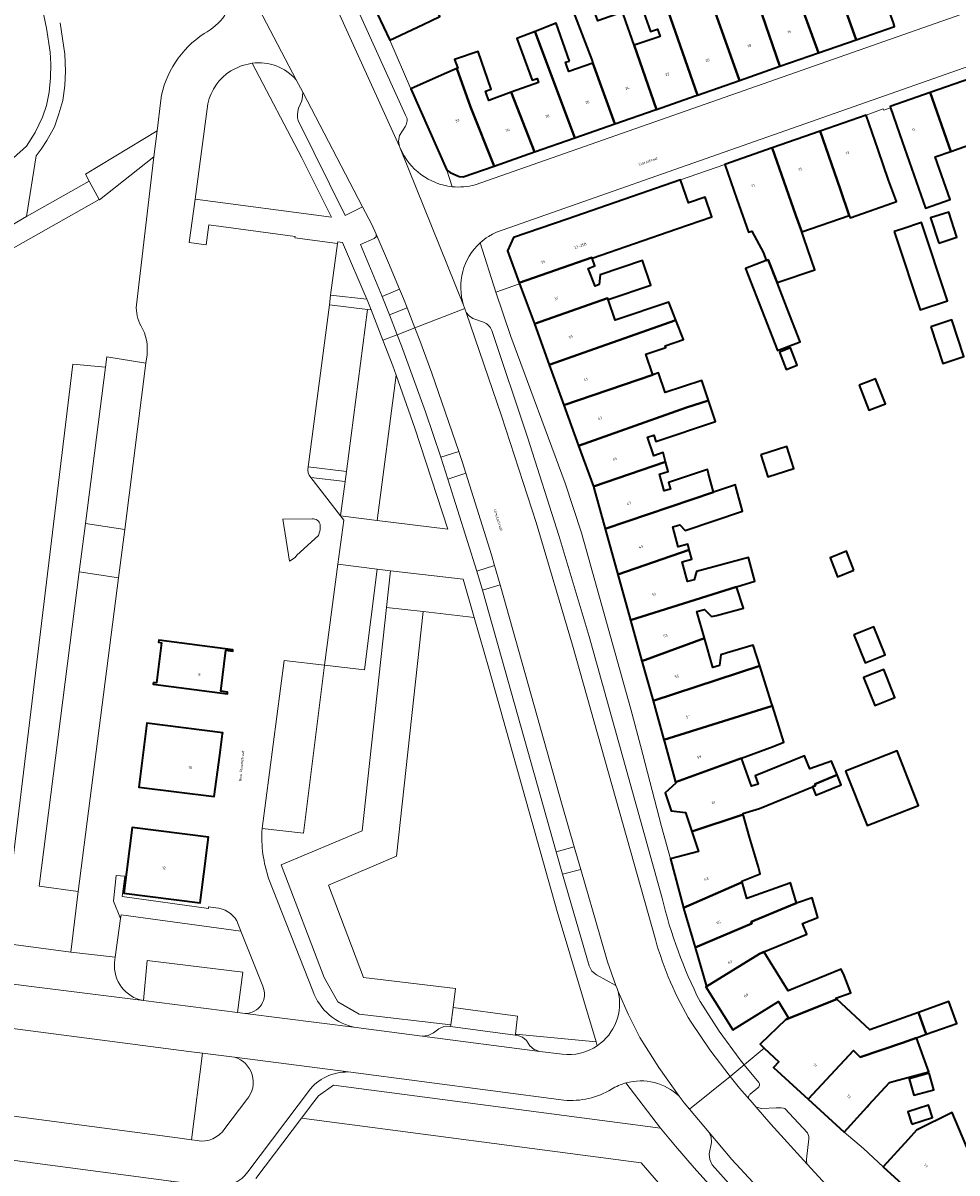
# Model space of a CAD drawing. Header units: metres. Extents: x 197700 to 204338, y 317132 to 325229.
# Tile 613 of 656: x 202723 to 202850, y 318373 to 318529. Entities that reach past the tile are written whole.
import ezdxf
from ezdxf.enums import TextEntityAlignment as Align

# ---------------------------------------------------------------- set-up
doc = ezdxf.new("R2010")
doc.units = ezdxf.units.M
for name, color, linetype, lineweight in [('B-WE-GR-BEPLANTING_CULTUUR_BODEMBEDEKKER-GV', 90, 'Continuous', 18), ('B-WE-GR-BEPLANTING_CULTUUR_HEESTERS-GV', 90, 'Continuous', 18), ('B-WE-IE-TERREINAFSCHEIDING_KUNSTMATIG_HEKWERK-G', 20, 'IE-TERREINAFSCHEIDING-KUNSTMATIG', 18), ('B-WE-OG-BEBOUWING-GV', 7, 'Continuous', 35), ('B-WE-OG-BEBOUWING-T18', 10, 'Continuous', 18), ('B-WE-OG-TERREIN_CULTUURSCHEIDING-GV', 7, 'Continuous', 18), ('B-WE-OG-TERREIN_ERF-GV', 7, 'Continuous', 18), ('B-WE-OG-TOPOGRAFIE-T18', 10, 'Continuous', 18), ('B-WE-VH-VERHARDING_ASFALT-GV', 252, 'Continuous', 18), ('B-WE-VH-VERHARDING_BETONSTRAATSTEEN-GV', 252, 'Continuous', 18), ('B-WE-VH-VERHARDING_OPEN-GV', 252, 'Continuous', 18), ('B-WE-VH-VERHARDING_TEGEL-GV', 252, 'Continuous', 18)]:
    doc.layers.add(name, color=color, linetype=linetype, lineweight=lineweight)
doc.styles.add('NLCS-ISO-M200-T18', font='NLCS-ISO.ttf', dxfattribs={"height": 0.36})
doc.linetypes.add('IE-TERREINAFSCHEIDING-KUNSTMATIG', pattern='A,4,[82,NLCS.SHX,S=0.75,R=90,X=0,Y=0],4,-2', length=10)

msp = doc.modelspace()

# ---------------------------------------------------------------- linework, layer by layer
at = {"layer": 'B-WE-GR-BEPLANTING_CULTUUR_BODEMBEDEKKER-GV'}
for points in [[(202722.125, 318510.626), (202723.872, 318512.23), (202725.056, 318514.077), (202726.079, 318516.159), (202726.617, 318517.756), (202726.967, 318519.551), (202727.144, 318521.475), (202727.183, 318523.326), (202727.097, 318524.97), (202726.587, 318528.201), (202724.825, 318536.622)], [(202728.451, 318528.949), (202729.101, 318524.695), (202729.183, 318522.369), (202729.076, 318520.47), (202728.792, 318518.397), (202728.285, 318516.624), (202727.662, 318514.841), (202726.631, 318513.018), (202725.862, 318511.805), (202725.193, 318510.904), (202723.907, 318502.684), (202732.401, 318507.481), (202731.879, 318508.439), (202741.584, 318514.317), (202742.077, 318518.462)], [(202746.737, 318505.028), (202765.231, 318502.607), (202761.195, 318510.647), (202754.461, 318523.488), (202752.97, 318523.128), (202751.598, 318522.446)], [(202748.475, 318517.986), (202746.737, 318505.028)], [(202772.67, 318449.725), (202773.21, 318454.696), (202771.438, 318454.901), (202769.724, 318441.272), (202764.28, 318441.898), (202761.434, 318419.137), (202755.826, 318419.75)], [(202768.595, 318392.782), (202777.53, 318391.627), (202778.33, 318391.701), (202779.039, 318392.08), (202779.792, 318392.626), (202780.467, 318392.928), (202781.206, 318392.96), (202781.352, 318392.942), (202781.383, 318393.147), (202768.959, 318394.621), (202766.075, 318396.275), (202764.22, 318399.588), (202758.418, 318414.838), (202769.385, 318419.47), (202772.67, 318449.725)], [(202756.754, 318412.895), (202762.686, 318397.746)], [(202755.909, 318398.386), (202752.958, 318405.846), (202736.732, 318408.073), (202736.622, 318407.568), (202735.917, 318402.316), (202735.822, 318401.607)], [(202739.749, 318396.456), (202740.25, 318401.898), (202753.192, 318400.293), (202752.499, 318394.851), (202753.51, 318394.691)]]:
    msp.add_lwpolyline(points, dxfattribs=at)
for points in [[(202747.979, 318527.475, 0.111967), (202750.769, 318529.964)], [(202742.077, 318518.462, -0.2136808), (202747.979, 318527.475)], [(202751.598, 318522.446, 0.2035479), (202748.475, 318517.986)], [(202755.826, 318419.75, 0.1009738), (202756.754, 318412.895)], [(202735.822, 318401.607, 0.3905839), (202739.749, 318396.456)], [(202753.51, 318394.691, 0.5497064), (202755.909, 318398.386)], [(202762.686, 318397.746, 0.2664336), (202768.595, 318392.782)]]:
    msp.add_lwpolyline(points, format="xyb", dxfattribs=at)
for points in [[(202765.112, 318492.056), (202770.038, 318491.488), (202766.705, 318499.191), (202766.11, 318499.277), (202766.052, 318499.021)], [(202766.436, 318462.137), (202767.071, 318466.779), (202762.435, 318467.346)], [(202784.583, 318448.348), (202783.082, 318453.555), (202773.21, 318454.696), (202772.67, 318449.725), (202777.638, 318449.151)]]:
    msp.add_lwpolyline(points, close=True, dxfattribs=at)
at = {"layer": 'B-WE-GR-BEPLANTING_CULTUUR_HEESTERS-GV'}
for points in [[(202766.439, 318462.134), (202771.438, 318461.516), (202773.978, 318481.197), (202773.522, 318482.477), (202772.19, 318485.927), (202770.596, 318490.053), (202770.101, 318490.098), (202767.27, 318468.135), (202767.071, 318466.779), (202766.436, 318462.137)], [(202781.736, 318395.512), (202782.04, 318398.104), (202769.571, 318399.584), (202764.806, 318412.108), (202774.039, 318416.007), (202777.638, 318449.151), (202772.67, 318449.725), (202769.385, 318419.47), (202758.418, 318414.838), (202764.22, 318399.588), (202766.075, 318396.275), (202768.959, 318394.621), (202781.383, 318393.147)], [(202761.146, 318380.506), (202807.204, 318374.439), (202813.057, 318367.699), (202816.767, 318369.297), (202819.961, 318365.384), (202821.216, 318366.214), (202814.382, 318373.798), (202811.837, 318376.729), (202809.844, 318379.138), (202765.499, 318384.973), (202763.486, 318383.537), (202762.825, 318382.728)]]:
    msp.add_lwpolyline(points, close=True, dxfattribs=at)
at = {"layer": 'B-WE-IE-TERREINAFSCHEIDING_KUNSTMATIG_HEKWERK-G'}
msp.add_lwpolyline([(202730.16, 318482.675), (202721.223, 318408.668), (202698.699, 318411.398)], dxfattribs=at)
at = {"layer": 'B-WE-OG-BEBOUWING-GV'}
for points in [[(202828.942, 318541.003), (202827.984, 318543.599), (202825.066, 318542.522), (202826.005, 318539.981), (202825.784, 318539.904), (202825.814, 318539.826), (202826.019, 318539.259), (202831.258, 318524.881), (202836.328, 318526.65), (202833.308, 318535.171), (202833.273, 318535.159), (202831.428, 318534.526), (202831.065, 318535.592), (202829.193, 318541.09)], [(202841.383, 318528.925), (202836.406, 318542.833), (202831.041, 318541.375), (202832.912, 318536.255), (202833.308, 318535.171), (202836.328, 318526.65), (202841.521, 318528.463)], [(202831.258, 318524.881), (202826.019, 318539.259), (202825.814, 318539.826), (202825.784, 318539.904), (202821, 318538.295), (202821.263, 318537.514), (202822.619, 318533.484), (202823.215, 318531.711), (202823.025, 318531.646), (202823.093, 318531.461), (202826.004, 318523.048)], [(202809.489, 318534.472), (202808.201, 318538.189), (202805.19, 318537.138), (202806.55, 318533.237), (202807.355, 318530.917), (202808.453, 318527.752), (202809.432, 318528.091), (202809.775, 318527.102), (202806.264, 318525.898), (202809.294, 318517.216), (202814.523, 318519.041), (202814.836, 318519.15)], [(202815.579, 318536.568), (202815.09, 318536.403), (202820.518, 318521.133), (202826.004, 318523.048), (202823.093, 318531.461), (202823.025, 318531.646), (202820.756, 318530.868), (202820.178, 318532.663), (202818.591, 318537.587)], [(202812.195, 318535.424), (202812.048, 318535.374), (202809.489, 318534.472), (202814.836, 318519.15), (202820.518, 318521.133), (202815.09, 318536.403)], [(202777.638, 318528.727), (202779.921, 318529.801), (202778.234, 318533.433), (202775.933, 318532.35), (202771.409, 318530.221), (202773.114, 318526.598)], [(202803.647, 318515.245), (202809.104, 318517.15), (202809.294, 318517.216), (202806.264, 318525.898), (202804.817, 318530.045), (202804.692, 318530.407), (202801.343, 318529.218), (202800.574, 318531.296), (202798.042, 318530.383), (202800.504, 318523.922), (202800.663, 318523.487)], [(202797.466, 318523.766), (202795.68, 318528.911), (202792.819, 318527.776), (202792.848, 318527.683), (202798.199, 318513.344), (202803.647, 318515.245), (202800.663, 318523.487), (202797.414, 318522.324), (202797.193, 318522.941), (202796.967, 318523.593)], [(202792.742, 318511.439), (202798.199, 318513.344), (202792.848, 318527.683), (202792.819, 318527.776), (202790.354, 318526.798), (202792.443, 318521.159), (202793.102, 318521.395), (202793.297, 318520.851), (202789.591, 318519.524)], [(202787.266, 318509.528), (202792.742, 318511.439), (202789.591, 318519.524), (202786.533, 318518.436), (202786.289, 318519.121), (202786.093, 318519.697), (202786.857, 318519.958), (202785.108, 318525.078), (202781.88, 318523.969), (202782.334, 318522.816), (202782.211, 318522.762), (202784.063, 318517.556)], [(202780.561, 318522.033), (202775.986, 318520.011), (202780.872, 318508.957), (202781.332, 318508.639), (202782.556, 318508.14), (202783.09, 318508.071), (202787.266, 318509.528), (202784.063, 318517.556), (202782.211, 318522.762)], [(202851.84, 318521.396), (202846.355, 318519.483), (202849.16, 318511.516), (202852.08, 318512.541), (202855.291, 318502.238), (202858.159, 318503.245), (202856.617, 318507.613)], [(202841.01, 318517.411), (202842.591, 318512.875), (202845.747, 318503.824), (202849.09, 318504.998), (202847.06, 318510.778), (202849.16, 318511.516), (202846.355, 318519.483), (202840.945, 318517.596)], [(202839.337, 318511.711), (202837.705, 318516.437), (202831.466, 318514.283), (202834.158, 318506.437), (202835.41, 318502.838), (202835.523, 318502.538), (202841.302, 318504.555), (202841.814, 318504.734), (202840.745, 318507.633)], [(202831.466, 318514.283), (202824.976, 318512.017), (202828.176, 318502.816), (202828.974, 318500.607), (202835.41, 318502.838), (202834.158, 318506.437)], [(202824.15, 318496.719), (202824.426, 318496.827), (202825.625, 318493.759), (202830.722, 318495.449), (202829.312, 318499.673), (202828.974, 318500.607), (202828.176, 318502.816), (202824.976, 318512.017), (202818.527, 318509.766), (202820.175, 318505.045), (202821.736, 318500.574), (202822.191, 318500.732), (202823.787, 318497.758)], [(202812.053, 318501.019), (202816.78, 318502.652), (202815.859, 318505.318), (202813.629, 318504.548), (202812.551, 318507.667), (202797.165, 318502.348), (202789.917, 318499.856), (202789.066, 318498.029), (202790.667, 318493.719), (202800.529, 318497.158), (202800.565, 318497.05)], [(202847.526, 318499.09), (202849.99, 318499.888), (202848.883, 318503.304), (202846.419, 318502.505)], [(202841.504, 318500.647), (202841.727, 318499.971), (202845.01, 318490.028), (202848.701, 318491.247), (202845.195, 318501.866), (202842.546, 318500.991)], [(202802.659, 318491.646), (202802.717, 318491.472), (202808.501, 318493.408), (202807.391, 318496.725), (202801.644, 318494.801), (202801.519, 318493.473), (202800.945, 318493.248), (202800.01, 318495.64), (202800.918, 318495.995), (202800.565, 318497.05), (202800.529, 318497.158), (202790.667, 318493.719), (202790.722, 318493.571), (202792.735, 318488.154)], [(202825.625, 318493.759), (202824.426, 318496.827), (202824.15, 318496.719), (202821.363, 318495.63), (202823.938, 318489.043), (202825.699, 318484.537), (202828.762, 318485.735), (202827.003, 318490.234)], [(202794.749, 318482.593), (202811.913, 318488.637), (202810.951, 318491.096), (202803.66, 318488.655), (202802.717, 318491.472), (202802.659, 318491.646), (202792.735, 318488.154)], [(202811.913, 318488.637), (202794.749, 318482.593), (202796.723, 318477.14), (202808.79, 318481.24), (202807.857, 318484.027), (202810.54, 318484.925), (202810.469, 318485.186), (202812.939, 318486.013)], [(202846.467, 318487.739), (202848.101, 318482.792), (202850.957, 318483.735), (202849.323, 318488.682)], [(202825.955, 318484.314), (202826.872, 318481.968), (202828.346, 318482.544), (202827.429, 318484.89)], [(202798.714, 318471.641), (202813.338, 318476.812), (202816.331, 318477.764), (202815.418, 318480.492), (202810.453, 318478.832), (202809.559, 318481.502), (202808.79, 318481.24), (202796.723, 318477.14)], [(202836.729, 318479.82), (202838.073, 318476.442), (202840.301, 318477.328), (202838.957, 318480.706), (202838.303, 318480.446)], [(202810.517, 318469.451), (202810.17, 318470.736), (202808.927, 318470.25), (202808.075, 318472.796), (202808.903, 318473.073), (202809.191, 318472.212), (202817.283, 318474.921), (202816.331, 318477.764), (202813.338, 318476.812), (202798.714, 318471.641), (202800.723, 318466.092)], [(202823.406, 318470.392), (202824.373, 318467.419), (202827.911, 318468.569), (202826.944, 318471.542)], [(202800.723, 318466.092), (202800.775, 318465.95), (202802.329, 318460.361), (202817.011, 318465.332), (202816.333, 318467.845), (202816.279, 318468.046), (202816.177, 318468.423), (202810.885, 318466.652), (202811.185, 318465.757), (202810.299, 318465.518), (202809.692, 318467.766), (202810.866, 318468.159), (202810.517, 318469.451)], [(202820.052, 318466.078), (202819.975, 318466.336), (202817.011, 318465.332), (202802.329, 318460.361), (202804.043, 318454.196), (202813.718, 318457.519), (202813.512, 318458.282), (202812.228, 318457.935), (202811.494, 318460.655), (202812.434, 318460.909), (202813.183, 318460.17), (202820.945, 318462.768)], [(202804.043, 318454.196), (202805.764, 318448.003), (202820.114, 318452.498), (202822.605, 318453.278), (202822.471, 318453.773), (202821.738, 318456.491), (202814.68, 318454.586), (202814.372, 318453.456), (202813.5, 318453.221), (202812.771, 318455.922), (202814.055, 318456.269), (202813.718, 318457.519)], [(202836.037, 318454.773), (202835.012, 318457.331), (202832.799, 318456.443), (202833.824, 318453.886)], [(202807.308, 318442.444), (202815.771, 318445.565), (202814.726, 318449.156), (202815.776, 318449.439), (202816.754, 318448.474), (202817.393, 318448.647), (202821.068, 318449.638), (202820.114, 318452.498), (202805.764, 318448.003)], [(202836.046, 318445.991), (202837.581, 318442.21), (202840.253, 318443.295), (202838.719, 318447.076)], [(202815.771, 318445.565), (202807.308, 318442.444), (202808.807, 318437.048), (202823.272, 318441.819), (202822.397, 318444.592), (202818.872, 318443.566), (202818.022, 318443.319), (202817.818, 318441.84), (202816.931, 318441.582)], [(202741.092, 318439.544), (202741.063, 318439.314), (202751.118, 318438.025), (202751.143, 318438.24), (202750.238, 318438.365), (202750.904, 318443.913), (202751.84, 318443.802), (202751.872, 318443.991), (202741.836, 318445.271), (202741.801, 318445.004), (202742.179, 318444.944), (202741.502, 318439.511)], [(202808.807, 318437.048), (202810.277, 318431.759), (202824.982, 318436.4), (202824.835, 318436.868), (202823.272, 318441.819)], [(202840.456, 318440.387), (202840.089, 318441.306), (202837.344, 318440.211), (202838.853, 318436.43), (202841.598, 318437.525)], [(202810.344, 318431.517), (202811.863, 318426.048), (202820.79, 318429.307), (202825.114, 318430.885), (202826.539, 318431.467), (202824.982, 318436.4), (202810.277, 318431.759)], [(202750.467, 318432.583), (202750.489, 318432.75), (202740.188, 318434.054), (202739.104, 318425.345), (202749.346, 318424.112), (202750.085, 318429.694)], [(202834.92, 318427.537), (202837.829, 318420.156), (202844.789, 318422.898), (202841.88, 318430.28)], [(202821.014, 318421.656), (202820.971, 318421.805), (202823.25, 318422.468), (202830.426, 318425.399), (202830.843, 318425.581), (202830.758, 318425.786), (202833.747, 318427.019), (202832.978, 318428.901), (202830.076, 318427.861), (202829.36, 318429.613), (202822.673, 318426.882), (202823.072, 318425.77), (202822.154, 318425.503), (202820.79, 318429.307), (202811.863, 318426.048), (202811.902, 318425.93), (202810.476, 318424.585), (202811.269, 318422.178), (202813.216, 318421.946), (202814.062, 318419.381)], [(202830.426, 318425.399), (202830.876, 318424.298), (202834.289, 318425.692), (202833.747, 318427.019), (202830.758, 318425.786), (202830.843, 318425.581)], [(202814.062, 318419.381), (202814.958, 318416.665), (202811.171, 318415.641), (202812.95, 318409.001), (202820.904, 318412.482), (202820.864, 318412.621), (202823.349, 318413.636), (202823.094, 318414.513), (202821.901, 318418.609), (202821.014, 318421.656)], [(202748.535, 318418.279), (202748.577, 318418.607), (202738.194, 318419.917), (202737.072, 318410.991), (202747.443, 318409.69), (202748.16, 318415.328)], [(202820.904, 318412.482), (202812.95, 318409.001), (202812.956, 318408.977), (202814.521, 318403.656), (202822.189, 318406.873), (202822.125, 318407.115), (202827.987, 318409.537), (202828.251, 318409.642), (202827.449, 318412.396), (202827.354, 318412.362), (202821.545, 318410.28)], [(202814.521, 318403.656), (202816.079, 318398.36), (202823.262, 318402.792), (202823.663, 318402.969), (202823.822, 318403.068), (202829.641, 318405.445), (202829.057, 318406.876), (202831.137, 318407.726), (202830.364, 318410.383), (202828.251, 318409.642), (202827.987, 318409.537), (202822.125, 318407.115), (202822.189, 318406.873)], [(202826.827, 318393.862), (202833.73, 318396.661), (202833.599, 318396.784), (202835.64, 318397.516), (202834.696, 318399.828), (202834.331, 318400.722), (202827.11, 318397.772), (202823.861, 318403.005), (202823.822, 318403.068), (202823.663, 318402.969), (202823.262, 318402.792), (202816.079, 318398.36), (202815.986, 318398.302), (202819.633, 318392.486), (202825.799, 318396.336), (202827.124, 318394.148)], [(202829.824, 318383.094), (202835.961, 318389.671), (202836.897, 318388.797), (202842.633, 318390.728), (202844.519, 318391.404), (202845.853, 318391.882), (202844.794, 318394.838), (202838.198, 318392.474), (202833.73, 318396.661), (202826.827, 318393.862), (202823.348, 318390.52), (202823.885, 318390.007), (202825.851, 318388.127), (202825.148, 318387.39)], [(202844.794, 318394.838), (202845.853, 318391.882), (202849.982, 318393.362), (202848.922, 318396.318)], [(202842.633, 318390.728), (202836.897, 318388.797), (202835.961, 318389.671), (202829.824, 318383.094), (202834.695, 318378.619), (202837.831, 318382.032), (202838.078, 318382.301), (202840.877, 318385.348), (202841.483, 318385.513), (202846.172, 318386.792), (202844.519, 318391.404)], [(202846.241, 318386.592), (202843.529, 318385.848), (202844.141, 318383.616), (202846.853, 318384.361)], [(202843.896, 318379.693), (202846.704, 318380.587), (202846.165, 318382.281), (202843.357, 318381.387)], [(202846.975, 318369.557), (202852.743, 318372.385), (202853.066, 318372.522), (202849.35, 318381.272), (202844.535, 318378.908), (202843.373, 318377.625), (202839.997, 318373.898), (202845.552, 318368.867)]]:
    msp.add_lwpolyline(points, close=True, dxfattribs=at)
at = {"layer": 'B-WE-OG-TERREIN_CULTUURSCHEIDING-GV'}
for points in [[(202738.778, 318490.712), (202741.163, 318510.778), (202733.766, 318504.973), (202733.739, 318505.022), (202721.023, 318497.84)], [(202655.798, 318407.175), (202656.699, 318412.515), (202657.005, 318416.012), (202675.801, 318414.173), (202696.451, 318411.67), (202698.699, 318411.398), (202721.223, 318408.668), (202730.16, 318482.675), (202734.612, 318482.3), (202734.791, 318483.693), (202740.059, 318482.802), (202740.224, 318483.93)], [(202801.106, 318390.852), (202790.155, 318391.894), (202790.142, 318391.783), (202790.415, 318391.75), (202791.101, 318391.506), (202791.645, 318391.02), (202792.124, 318390.325), (202792.721, 318389.821), (202793.461, 318389.568), (202796.479, 318389.178)], [(202801.26, 318390.336), (202801.106, 318390.852)], [(202813.057, 318367.699), (202807.204, 318374.439), (202761.146, 318380.506), (202754.974, 318372.337)]]:
    msp.add_lwpolyline(points, dxfattribs=at)
for points in [[(202739.429, 318487.834, -0.1442069), (202738.778, 318490.712)], [(202740.224, 318483.93, 0.1616043), (202739.429, 318487.834)], [(202796.479, 318389.178, 0.1831691), (202801.26, 318390.336)]]:
    msp.add_lwpolyline(points, format="xyb", dxfattribs=at)
for points in [[(202707.543, 318405.993), (202729.909, 318403.021), (202730.9, 318411.23), (202725.586, 318411.933), (202731.046, 318454.553), (202731.882, 318461.074), (202734.612, 318482.3), (202730.16, 318482.675), (202721.223, 318408.668), (202698.699, 318411.398), (202698.018, 318407.265), (202705.191, 318406.306)], [(202773.978, 318481.197), (202771.438, 318461.516), (202781.008, 318460.333), (202776.541, 318474.007)], [(202781.736, 318395.512), (202790.449, 318394.349), (202790.155, 318391.894), (202801.106, 318390.852), (202795.835, 318408.525), (202786.615, 318441.301), (202784.583, 318448.348), (202777.638, 318449.151), (202774.039, 318416.007), (202764.806, 318412.108), (202769.571, 318399.584), (202782.04, 318398.104)]]:
    msp.add_lwpolyline(points, close=True, dxfattribs=at)
at = {"layer": 'B-WE-OG-TERREIN_ERF-GV'}
for points in [[(202779.921, 318529.801), (202777.638, 318528.727), (202773.114, 318526.598), (202775.986, 318520.011), (202780.561, 318522.033), (202782.211, 318522.762), (202782.334, 318522.816), (202781.88, 318523.969), (202785.108, 318525.078), (202786.857, 318519.958), (202786.093, 318519.697), (202786.289, 318519.121), (202786.533, 318518.436), (202789.591, 318519.524), (202793.297, 318520.851), (202793.102, 318521.395), (202792.443, 318521.159), (202790.354, 318526.798), (202792.819, 318527.776), (202795.68, 318528.911), (202797.466, 318523.766), (202796.967, 318523.593), (202797.193, 318522.941), (202797.414, 318522.324), (202800.663, 318523.487), (202800.504, 318523.922), (202798.042, 318530.383)], [(202804.817, 318530.045), (202806.264, 318525.898), (202809.775, 318527.102), (202809.432, 318528.091), (202808.453, 318527.752), (202807.355, 318530.917)], [(202852.08, 318512.541), (202849.16, 318511.516), (202847.06, 318510.778), (202849.09, 318504.998), (202845.747, 318503.824), (202842.591, 318512.875), (202841.01, 318517.411), (202840.077, 318517.123), (202839.993, 318517.275), (202837.705, 318516.437), (202839.337, 318511.711), (202840.745, 318507.633), (202841.814, 318504.734), (202841.302, 318504.555), (202835.523, 318502.538), (202835.41, 318502.838), (202828.974, 318500.607), (202829.312, 318499.673), (202830.722, 318495.449), (202825.625, 318493.759), (202827.003, 318490.234), (202828.762, 318485.735), (202825.699, 318484.537), (202823.938, 318489.043), (202821.363, 318495.63), (202824.15, 318496.719), (202823.787, 318497.758), (202822.191, 318500.732), (202821.736, 318500.574), (202820.175, 318505.045), (202818.527, 318509.766), (202812.551, 318507.667), (202813.629, 318504.548), (202815.859, 318505.318), (202816.78, 318502.652), (202812.053, 318501.019), (202800.565, 318497.05), (202800.918, 318495.995), (202800.01, 318495.64), (202800.945, 318493.248), (202801.519, 318493.473), (202801.644, 318494.801), (202807.391, 318496.725), (202808.501, 318493.408), (202802.717, 318491.472), (202803.66, 318488.655), (202810.951, 318491.096), (202811.913, 318488.637), (202812.939, 318486.013), (202810.469, 318485.186), (202810.54, 318484.925), (202807.857, 318484.027), (202808.79, 318481.24), (202809.559, 318481.502), (202810.453, 318478.832), (202815.418, 318480.492), (202816.331, 318477.764), (202817.283, 318474.921), (202809.191, 318472.212), (202808.903, 318473.073), (202808.075, 318472.796), (202808.927, 318470.25), (202810.17, 318470.736), (202810.517, 318469.451), (202810.866, 318468.159), (202809.692, 318467.766), (202810.299, 318465.518), (202811.185, 318465.757), (202810.885, 318466.652), (202816.177, 318468.423), (202816.279, 318468.046), (202816.333, 318467.845), (202817.011, 318465.332), (202819.975, 318466.336), (202820.052, 318466.078), (202820.945, 318462.768), (202813.183, 318460.17), (202812.434, 318460.909), (202811.494, 318460.655), (202812.228, 318457.935), (202813.512, 318458.282), (202813.718, 318457.519), (202814.055, 318456.269), (202812.771, 318455.922), (202813.5, 318453.221), (202814.372, 318453.456), (202814.68, 318454.586), (202821.738, 318456.491), (202822.471, 318453.773), (202822.605, 318453.278), (202820.114, 318452.498), (202821.068, 318449.638), (202817.393, 318448.647), (202816.754, 318448.474), (202815.776, 318449.439), (202814.726, 318449.156), (202815.771, 318445.565), (202816.931, 318441.582), (202817.818, 318441.84), (202818.022, 318443.319), (202818.872, 318443.566), (202822.397, 318444.592), (202823.272, 318441.819), (202824.835, 318436.868), (202824.982, 318436.4), (202826.539, 318431.467), (202825.114, 318430.885), (202820.79, 318429.307), (202822.154, 318425.503), (202823.072, 318425.77), (202822.673, 318426.882), (202829.36, 318429.613), (202830.076, 318427.861), (202832.978, 318428.901), (202833.747, 318427.019), (202834.289, 318425.692), (202830.876, 318424.298), (202830.426, 318425.399), (202823.25, 318422.468), (202820.971, 318421.805), (202821.014, 318421.656), (202821.901, 318418.609), (202823.094, 318414.513), (202823.349, 318413.636), (202820.864, 318412.621), (202820.904, 318412.482), (202821.545, 318410.28), (202827.354, 318412.362), (202827.449, 318412.396), (202828.251, 318409.642), (202830.364, 318410.383), (202831.137, 318407.726), (202829.057, 318406.876), (202829.641, 318405.445), (202823.822, 318403.068), (202823.861, 318403.005), (202827.11, 318397.772), (202834.331, 318400.722), (202834.696, 318399.828), (202835.64, 318397.516), (202833.599, 318396.784), (202833.73, 318396.661), (202838.198, 318392.474), (202844.794, 318394.838), (202848.922, 318396.318), (202849.982, 318393.362), (202845.853, 318391.882), (202844.519, 318391.404), (202846.172, 318386.792), (202841.483, 318385.513), (202840.877, 318385.348), (202838.078, 318382.301), (202837.831, 318382.032), (202834.695, 318378.619), (202837.358, 318376.417), (202839.997, 318373.898), (202843.373, 318377.625), (202844.535, 318378.908), (202849.35, 318381.272), (202853.066, 318372.522)], [(202653.416, 318388.907), (202653.61, 318389.695), (202696.253, 318384.12), (202696.05, 318382.481), (202699.103, 318382.073), (202698.693, 318378.815), (202697.593, 318378.632), (202697.653, 318378.294), (202700.437, 318378.693), (202706.169, 318379.514), (202706.122, 318379.84), (202705.281, 318379.72), (202705.743, 318382.94), (202744.369, 318377.869), (202746.263, 318377.587), (202747.758, 318389.338), (202745.914, 318389.57), (202657.598, 318401.075)]]:
    msp.add_lwpolyline(points, dxfattribs=at)
for points in [[(202849.99, 318499.888), (202847.526, 318499.09), (202846.419, 318502.505), (202848.883, 318503.304)], [(202841.727, 318499.971), (202841.504, 318500.647), (202842.546, 318500.991), (202845.195, 318501.866), (202848.701, 318491.247), (202845.01, 318490.028)], [(202802.329, 318460.361), (202800.775, 318465.95), (202800.723, 318466.092), (202798.714, 318471.641), (202796.723, 318477.14), (202794.749, 318482.593), (202792.735, 318488.154), (202790.722, 318493.571), (202787.495, 318492.432), (202789.541, 318486.425), (202796.908, 318466.577), (202799.098, 318459.842), (202805.794, 318435.918), (202807.094, 318431.016), (202809.957, 318420.041), (202811.171, 318415.641), (202814.958, 318416.665), (202814.062, 318419.381), (202813.216, 318421.946), (202811.269, 318422.178), (202810.476, 318424.585), (202811.902, 318425.93), (202811.863, 318426.048), (202810.344, 318431.517), (202810.277, 318431.759), (202808.807, 318437.048), (202807.308, 318442.444), (202805.764, 318448.003), (202804.043, 318454.196)], [(202846.467, 318487.739), (202849.323, 318488.682), (202850.957, 318483.735), (202848.101, 318482.792)], [(202825.955, 318484.314), (202827.429, 318484.89), (202828.346, 318482.544), (202826.872, 318481.968)], [(202838.073, 318476.442), (202836.729, 318479.82), (202838.303, 318480.446), (202838.957, 318480.706), (202840.301, 318477.328)], [(202823.406, 318470.392), (202826.944, 318471.542), (202827.911, 318468.569), (202824.373, 318467.419)], [(202836.037, 318454.773), (202833.824, 318453.886), (202832.799, 318456.443), (202835.012, 318457.331)], [(202836.046, 318445.991), (202838.719, 318447.076), (202840.253, 318443.295), (202837.581, 318442.21)], [(202841.598, 318437.525), (202838.853, 318436.43), (202837.344, 318440.211), (202840.089, 318441.306), (202840.456, 318440.387)], [(202834.92, 318427.537), (202841.88, 318430.28), (202844.789, 318422.898), (202837.829, 318420.156)], [(202846.241, 318386.592), (202846.853, 318384.361), (202844.141, 318383.616), (202843.529, 318385.848)], [(202843.896, 318379.693), (202843.357, 318381.387), (202846.165, 318382.281), (202846.704, 318380.587)]]:
    msp.add_lwpolyline(points, close=True, dxfattribs=at)
at = {"layer": 'B-WE-VH-VERHARDING_ASFALT-GV'}
for points in [[(202783.143, 318490.662), (202774.544, 318511.975), (202774.503, 318512.074), (202774.462, 318512.177), (202739.073, 318590.096), (202739.052, 318590.14), (202739.022, 318590.216)], [(202725.812, 318586.006), (202751.892, 318537.571), (202760.446, 318521.223), (202761.325, 318519.544), (202769.449, 318504.017), (202770.698, 318501.631), (202771.293, 318500.294), (202771.424, 318500), (202772.966, 318496.441), (202774.462, 318492.862)], [(202863.798, 318534.433), (202859.665, 318533.197), (202854.919, 318531.627), (202784.715, 318506.981)], [(202786.502, 318500), (202787.041, 318500.314), (202787.603, 318500.586), (202862.679, 318526.968)], [(202774.544, 318511.975), (202783.143, 318490.662)], [(202774.462, 318492.862), (202774.98, 318491.587), (202775.494, 318490.31), (202776.546, 318487.609), (202783.303, 318490.216)], [(202809.131, 318404.744), (202797.887, 318444.626), (202792.964, 318461.245), (202788.25, 318475.69), (202783.494, 318489.682), (202783.365, 318490.062), (202783.303, 318490.216), (202776.546, 318487.609), (202777.208, 318485.908), (202778.851, 318481.479), (202782.479, 318470.874), (202782.942, 318469.52), (202783.451, 318467.904), (202786.933, 318456.848), (202787.338, 318455.411), (202788.081, 318452.775), (202796.493, 318422.941), (202798.124, 318417.291)], [(202798.124, 318417.291), (202799.009, 318414.223), (202801.67, 318405.006), (202802.632, 318401.709), (202803.78, 318398.474), (202803.933, 318398.08), (202804.09, 318397.689), (202805.475, 318394.515), (202807.041, 318391.427), (202809.587, 318387.381), (202812.362, 318383.489), (202813.042, 318382.602), (202813.736, 318381.725), (202819.243, 318386.161), (202816.512, 318389.759), (202813.981, 318393.5)], [(202863.048, 318345.635), (202853.449, 318352.817), (202846.082, 318358.735), (202839.502, 318364.522), (202831.76, 318372.043), (202829.723, 318374.271), (202824.769, 318379.689), (202822.771, 318382.003), (202821.964, 318382.938), (202821.914, 318382.992), (202821.866, 318383.048), (202820.535, 318384.588), (202819.243, 318386.161), (202813.736, 318381.725), (202816.405, 318378.563), (202819.497, 318374.903), (202828.022, 318365.68), (202836.25, 318357.906), (202837.163, 318357.045), (202846.877, 318348.908), (202850.648, 318346.006), (202855.684, 318342.13)]]:
    msp.add_lwpolyline(points, dxfattribs=at)
for points in [[(202781.598, 318506.737, -0.2735737), (202774.544, 318511.975)], [(202784.715, 318506.981, -0.0911824), (202781.598, 318506.737)], [(202785.38, 318499.141, -0.043881), (202786.502, 318500)], [(202783.143, 318490.662, -0.2941618), (202785.38, 318499.141)], [(202783.303, 318490.216, -0.0136495), (202783.143, 318490.662)], [(202813.981, 318393.5, -0.068112), (202809.131, 318404.744)]]:
    msp.add_lwpolyline(points, format="xyb", dxfattribs=at)
at = {"layer": 'B-WE-VH-VERHARDING_BETONSTRAATSTEEN-GV'}
for points in [[(202741.937, 318588.382), (202740.055, 318589.044), (202739.483, 318589.495), (202739.073, 318590.096), (202774.462, 318512.177), (202774.292, 318512.919), (202774.445, 318513.665), (202775.245, 318514.926)], [(202775.276, 318516.427), (202743.083, 318587.429)], [(202760.446, 318521.223), (202751.892, 318537.571)], [(202754.461, 318523.488), (202761.195, 318510.647), (202765.231, 318502.607), (202746.737, 318505.028), (202745.952, 318499.168), (202748.255, 318498.877), (202748.602, 318501.565), (202760.3, 318499.969), (202760.278, 318499.789), (202766.052, 318499.021), (202766.11, 318499.277), (202766.705, 318499.191), (202770.038, 318491.488), (202770.076, 318491.4), (202770.596, 318490.053), (202772.19, 318485.927), (202774.151, 318486.684), (202773.111, 318489.386)], [(202751.598, 318522.446), (202752.97, 318523.128), (202754.461, 318523.488)], [(202773.111, 318489.386), (202772.089, 318491.875), (202769.14, 318498.886), (202771.033, 318499.705), (202771.272, 318499.951), (202771.293, 318500.294), (202770.698, 318501.631), (202769.449, 318504.017), (202767.094, 318502.82), (202760.73, 318515.689), (202760.635, 318516.075), (202760.62, 318516.511), (202760.657, 318516.944), (202760.751, 318517.399), (202761.201, 318518.385), (202761.29, 318518.945), (202761.325, 318519.544), (202760.446, 318521.223)], [(202742.077, 318518.462), (202741.584, 318514.317), (202741.163, 318510.778), (202738.778, 318490.712)], [(202755.826, 318419.75), (202758.836, 318442.524), (202764.28, 318441.898), (202766.099, 318455.575), (202766.885, 318461.554), (202766.439, 318462.134), (202766.436, 318462.137), (202762.435, 318467.346), (202762.212, 318467.633), (202762.057, 318467.98), (202762.036, 318468.36), (202762.087, 318468.782), (202764.943, 318490.709), (202765.112, 318492.056), (202766.052, 318499.021), (202760.278, 318499.789), (202760.3, 318499.969), (202748.602, 318501.565), (202748.255, 318498.877), (202745.952, 318499.168), (202746.737, 318505.028), (202748.475, 318517.986)], [(202785.826, 318488.357), (202784.398, 318488.888), (202783.889, 318489.22), (202783.494, 318489.682), (202788.25, 318475.69), (202792.964, 318461.245), (202797.887, 318444.626), (202809.131, 318404.744)], [(202810.031, 318410.324), (202800.135, 318445.793), (202796.099, 318459.327), (202791.807, 318472.782), (202786.954, 318487.251)], [(202740.224, 318483.93), (202740.059, 318482.802), (202737.212, 318460.267), (202736.356, 318453.742), (202730.9, 318411.23), (202729.909, 318403.021), (202735.917, 318402.316), (202736.622, 318407.568), (202735.661, 318409.926), (202736.027, 318413.412), (202737.229, 318413.292), (202736.874, 318410.535), (202748.548, 318408.912), (202748.579, 318409.152), (202749.539, 318409.009)], [(202758.652, 318461.691), (202762.589, 318461.717)], [(202763.709, 318460.93), (202763.691, 318460.259), (202763.448, 318459.487), (202760.55, 318456.795), (202760.287, 318456.5), (202759.521, 318455.988), (202758.652, 318461.691)], [(202762.686, 318397.746), (202756.754, 318412.895)], [(202796.479, 318389.178), (202793.461, 318389.568), (202777.53, 318391.627), (202768.595, 318392.782), (202753.51, 318394.691), (202752.499, 318394.851), (202739.749, 318396.456), (202706.875, 318400.589), (202704.501, 318400.86), (202695.106, 318402.102), (202692.792, 318402.407), (202655.798, 318407.175)], [(202752.407, 318407.238), (202752.958, 318405.846), (202755.909, 318398.386)], [(202735.822, 318401.607), (202735.917, 318402.316), (202729.909, 318403.021), (202707.543, 318405.993), (202706.875, 318400.589), (202739.749, 318396.456)], [(202655.158, 318402.452), (202657.737, 318402.143), (202657.598, 318401.075), (202745.914, 318389.57), (202747.758, 318389.338), (202752.06, 318388.795), (202767.866, 318386.752), (202796.717, 318382.955)], [(202812.362, 318383.489), (202809.587, 318387.381), (202807.041, 318391.427), (202805.475, 318394.515), (202804.09, 318397.689)], [(202813.981, 318393.5), (202816.512, 318389.759), (202819.243, 318386.161), (202821.167, 318387.755), (202820.606, 318388.438), (202817.763, 318392.281), (202815.183, 318396.307)], [(202753.51, 318394.691), (202768.595, 318392.782)], [(202752.06, 318388.795), (202747.758, 318389.338), (202746.263, 318377.587)], [(202767.866, 318386.752), (202752.06, 318388.795)], [(202823.14, 318385.351), (202821.167, 318387.755), (202819.243, 318386.161), (202820.535, 318384.588), (202821.866, 318383.048)], [(202821.993, 318383.745), (202823.035, 318384.626)], [(202652.269, 318378.155), (202653.966, 318377.971), (202653.95, 318378.058), (202653.976, 318378.055), (202654.676, 318383.757), (202688.354, 318379.609), (202687.646, 318373.829), (202690.088, 318373.522), (202693.396, 318373.094), (202705.442, 318371.496), (202705.809, 318371.507), (202706.147, 318371.654), (202712.24, 318375.907), (202712.597, 318376.013), (202713.024, 318375.997), (202743.511, 318371.998), (202749.586, 318371.207)], [(202750.768, 318379.108), (202753.77, 318383.06)], [(202753.77, 318383.06), (202750.768, 318379.108)], [(202753.9, 318373.257), (202762.371, 318384.497)], [(202747.013, 318377.475), (202746.263, 318377.587), (202744.369, 318377.869), (202705.743, 318382.94), (202705.281, 318379.72), (202706.122, 318379.84), (202706.169, 318379.514), (202706.448, 318378.042)], [(202746.263, 318377.587), (202747.013, 318377.475)]]:
    msp.add_lwpolyline(points, dxfattribs=at)
for points in [[(202750.769, 318529.964, -0.111967), (202747.979, 318527.475)], [(202747.979, 318527.475, 0.2136808), (202742.077, 318518.462)], [(202760.446, 318521.223, 0.2480654), (202754.461, 318523.488)], [(202754.461, 318523.488, -0.2480654), (202760.446, 318521.223)], [(202748.475, 318517.986, -0.2035479), (202751.598, 318522.446)], [(202775.245, 318514.926, 0.2831476), (202775.276, 318516.427)], [(202738.778, 318490.712, 0.1442069), (202739.429, 318487.834)], [(202739.429, 318487.834, -0.1616043), (202740.224, 318483.93)], [(202786.954, 318487.251, 0.2444074), (202785.826, 318488.357)], [(202762.589, 318461.717, -0.3999067), (202763.709, 318460.93)], [(202756.754, 318412.895, -0.1009738), (202755.826, 318419.75)], [(202815.183, 318396.307, -0.0573933), (202810.031, 318410.324)], [(202749.539, 318409.009, -0.2493783), (202752.407, 318407.238)], [(202809.131, 318404.744, 0.068112), (202813.981, 318393.5)], [(202739.749, 318396.456, -0.3905839), (202735.822, 318401.607)], [(202755.909, 318398.386, -0.5497064), (202753.51, 318394.691)], [(202768.595, 318392.782, -0.2664336), (202762.686, 318397.746)], [(202804.09, 318397.689, -0.3111838), (202801.26, 318390.336)], [(202801.26, 318390.336, -0.1831691), (202796.479, 318389.178)], [(202753.77, 318383.06, 0.5439664), (202752.06, 318388.795)], [(202752.06, 318388.795, -0.5439664), (202753.77, 318383.06)], [(202762.371, 318384.497, -0.2378937), (202767.866, 318386.752)], [(202803.191, 318384.44, -0.070309), (202805.129, 318385.289)], [(202805.129, 318385.289, -0.2639923), (202812.362, 318383.489)], [(202823.035, 318384.626, 0.420852), (202823.14, 318385.351)], [(202796.717, 318382.955, 0.1589424), (202803.191, 318384.44)], [(202821.866, 318383.048, -0.4755781), (202821.993, 318383.745)], [(202747.013, 318377.475, 0.3057306), (202750.768, 318379.108)], [(202750.768, 318379.108, -0.3057306), (202747.013, 318377.475)], [(202749.586, 318371.207, 0.2646589), (202753.9, 318373.257)]]:
    msp.add_lwpolyline(points, format="xyb", dxfattribs=at)
for points in [[(202771.293, 318500.294), (202771.272, 318499.951), (202771.033, 318499.705), (202769.14, 318498.886), (202772.089, 318491.875), (202774.462, 318492.862), (202772.966, 318496.441), (202771.424, 318500)], [(202762.087, 318468.782), (202767.27, 318468.135), (202770.101, 318490.098), (202764.943, 318490.709)], [(202775.494, 318490.31), (202773.111, 318489.386), (202774.151, 318486.684), (202776.546, 318487.609)], [(202731.882, 318461.074), (202737.212, 318460.267), (202740.059, 318482.802), (202734.791, 318483.693), (202734.612, 318482.3)], [(202771.438, 318454.901), (202766.099, 318455.575), (202764.28, 318441.898), (202769.724, 318441.272)], [(202731.046, 318454.553), (202725.586, 318411.933), (202730.9, 318411.23), (202736.356, 318453.742)], [(202798.124, 318417.291), (202796.493, 318422.941), (202788.081, 318452.775), (202785.696, 318452.056), (202795.67, 318416.606)], [(202751.143, 318438.24), (202751.118, 318438.025), (202741.063, 318439.314), (202741.092, 318439.544), (202741.502, 318439.511), (202742.179, 318444.944), (202741.801, 318445.004), (202741.836, 318445.271), (202751.872, 318443.991), (202751.84, 318443.802), (202750.904, 318443.913), (202750.238, 318438.365)], [(202755.826, 318419.75), (202761.434, 318419.137), (202764.28, 318441.898), (202758.836, 318442.524)], [(202750.085, 318429.694), (202749.346, 318424.112), (202739.104, 318425.345), (202740.188, 318434.054), (202750.489, 318432.75), (202750.467, 318432.583)], [(202748.16, 318415.328), (202747.443, 318409.69), (202737.072, 318410.991), (202738.194, 318419.917), (202748.577, 318418.607), (202748.535, 318418.279)], [(202739.749, 318396.456), (202752.499, 318394.851), (202753.192, 318400.293), (202740.25, 318401.898)], [(202777.53, 318391.627), (202793.461, 318389.568), (202792.721, 318389.821), (202792.124, 318390.325), (202791.645, 318391.02), (202791.101, 318391.506), (202790.415, 318391.75), (202790.142, 318391.783), (202781.352, 318392.942), (202781.206, 318392.96), (202780.467, 318392.928), (202779.792, 318392.626), (202779.039, 318392.08), (202778.33, 318391.701)], [(202743.511, 318371.998), (202713.024, 318375.997), (202712.219, 318370.602), (202741.561, 318366.757), (202742.984, 318368.063)]]:
    msp.add_lwpolyline(points, close=True, dxfattribs=at)
at = {"layer": 'B-WE-VH-VERHARDING_OPEN-GV'}
for points in [[(202761.325, 318519.544), (202761.29, 318518.945), (202761.201, 318518.385), (202760.751, 318517.399), (202760.657, 318516.944), (202760.62, 318516.511), (202760.635, 318516.075), (202760.73, 318515.689), (202767.094, 318502.82), (202769.449, 318504.017)], [(202772.089, 318491.875), (202773.111, 318489.386), (202775.494, 318490.31), (202774.98, 318491.587), (202774.462, 318492.862)], [(202780.049, 318470.068), (202782.479, 318470.874), (202778.851, 318481.479), (202777.208, 318485.908), (202776.546, 318487.609), (202774.151, 318486.684), (202774.731, 318485.179), (202777.961, 318476.238)], [(202782.479, 318470.874), (202780.049, 318470.068), (202781.018, 318467.117), (202783.451, 318467.904), (202782.942, 318469.52)], [(202784.914, 318454.631), (202787.338, 318455.411), (202786.933, 318456.848), (202783.451, 318467.904), (202781.018, 318467.117)], [(202787.338, 318455.411), (202784.914, 318454.631), (202785.696, 318452.056), (202788.081, 318452.775)], [(202796.528, 318413.594), (202799.009, 318414.223), (202798.124, 318417.291), (202795.67, 318416.606)], [(202799.009, 318414.223), (202796.528, 318413.594), (202800.144, 318401.14), (202800.525, 318400.43), (202801.152, 318399.923), (202803.78, 318398.474), (202802.632, 318401.709), (202801.67, 318405.006)], [(202829.723, 318374.271), (202829.621, 318374.659), (202829.619, 318374.955), (202829.923, 318377.709), (202829.928, 318378.009), (202829.757, 318378.51), (202826.669, 318381.817), (202826.496, 318381.875), (202826.18, 318381.894), (202825.495, 318381.896), (202823.569, 318381.821), (202823.319, 318381.85), (202822.771, 318382.003), (202824.769, 318379.689)]]:
    msp.add_lwpolyline(points, close=True, dxfattribs=at)
msp.add_lwpolyline([(202762.589, 318461.717), (202758.652, 318461.691), (202759.521, 318455.988), (202760.287, 318456.5), (202760.55, 318456.795), (202763.448, 318459.487), (202763.691, 318460.259), (202763.709, 318460.93)], dxfattribs=at)
msp.add_lwpolyline([(202763.709, 318460.93, 0.3999067), (202762.589, 318461.717)], format="xyb", dxfattribs=at)
at = {"layer": 'B-WE-VH-VERHARDING_TEGEL-GV'}
for points in [[(202773.114, 318526.598), (202771.409, 318530.221), (202771.337, 318530.18), (202740.748, 318597.579), (202738.006, 318596.575)], [(202743.083, 318587.429), (202775.276, 318516.427)], [(202724.825, 318536.622), (202726.587, 318528.201), (202727.097, 318524.97), (202727.183, 318523.326), (202727.144, 318521.475), (202726.967, 318519.551), (202726.617, 318517.756), (202726.079, 318516.159), (202725.056, 318514.077), (202723.872, 318512.23), (202722.125, 318510.626)], [(202784.715, 318506.981), (202854.919, 318531.627), (202859.665, 318533.197), (202863.798, 318534.433)], [(202721.804, 318501.497), (202723.907, 318502.684), (202725.193, 318510.904), (202725.862, 318511.805), (202726.631, 318513.018), (202727.662, 318514.841), (202728.285, 318516.624), (202728.792, 318518.397), (202729.076, 318520.47), (202729.183, 318522.369), (202729.101, 318524.695), (202728.451, 318528.949)], [(202841.383, 318528.925), (202841.521, 318528.463), (202836.328, 318526.65), (202831.258, 318524.881), (202826.004, 318523.048), (202820.518, 318521.133), (202814.836, 318519.15), (202814.523, 318519.041), (202809.294, 318517.216), (202809.104, 318517.15), (202803.647, 318515.245), (202798.199, 318513.344), (202792.742, 318511.439), (202787.266, 318509.528), (202783.09, 318508.071), (202782.556, 318508.14), (202781.332, 318508.639), (202780.872, 318508.957), (202781.598, 318506.737)], [(202781.598, 318506.737), (202780.872, 318508.957), (202775.986, 318520.011), (202773.114, 318526.598)], [(202862.679, 318526.968), (202787.603, 318500.586), (202787.041, 318500.314), (202786.502, 318500)], [(202785.38, 318499.141), (202787.495, 318492.432), (202790.722, 318493.571), (202790.667, 318493.719), (202789.066, 318498.029), (202789.917, 318499.856), (202797.165, 318502.348), (202812.551, 318507.667), (202818.527, 318509.766), (202824.976, 318512.017), (202831.466, 318514.283), (202837.705, 318516.437), (202839.993, 318517.275), (202840.077, 318517.123), (202841.01, 318517.411), (202840.945, 318517.596), (202846.355, 318519.483), (202851.84, 318521.396)], [(202775.245, 318514.926), (202774.445, 318513.665), (202774.292, 318512.919), (202774.462, 318512.177), (202774.503, 318512.074), (202774.544, 318511.975)], [(202721.023, 318497.84), (202733.739, 318505.022), (202732.401, 318507.481), (202723.907, 318502.684), (202721.804, 318501.497)], [(202815.183, 318396.307), (202817.763, 318392.281), (202820.606, 318388.438), (202821.167, 318387.755), (202823.885, 318390.007), (202823.348, 318390.52), (202826.827, 318393.862), (202827.124, 318394.148), (202825.799, 318396.336), (202819.633, 318392.486), (202815.986, 318398.302), (202816.079, 318398.36), (202814.521, 318403.656), (202812.956, 318408.977), (202812.95, 318409.001), (202811.171, 318415.641), (202809.957, 318420.041), (202807.094, 318431.016), (202805.794, 318435.918), (202799.098, 318459.842), (202796.908, 318466.577), (202789.541, 318486.425), (202787.495, 318492.432), (202785.38, 318499.141)], [(202783.303, 318490.216), (202783.365, 318490.062), (202783.494, 318489.682), (202783.889, 318489.22), (202784.398, 318488.888), (202785.826, 318488.357)], [(202804.09, 318397.689), (202803.933, 318398.08), (202803.78, 318398.474), (202801.152, 318399.923), (202800.525, 318400.43), (202800.144, 318401.14), (202796.528, 318413.594), (202795.67, 318416.606), (202785.696, 318452.056), (202784.914, 318454.631), (202781.018, 318467.117), (202780.049, 318470.068), (202777.961, 318476.238), (202774.731, 318485.179), (202774.151, 318486.684), (202772.19, 318485.927), (202773.522, 318482.477), (202773.978, 318481.197), (202776.541, 318474.007), (202781.008, 318460.333), (202771.438, 318461.516), (202766.439, 318462.134), (202766.885, 318461.554), (202766.099, 318455.575)], [(202786.954, 318487.251), (202791.807, 318472.782), (202796.099, 318459.327), (202800.135, 318445.793), (202810.031, 318410.324)], [(202766.099, 318455.575), (202771.438, 318454.901), (202773.21, 318454.696), (202783.082, 318453.555), (202784.583, 318448.348), (202786.615, 318441.301), (202795.835, 318408.525), (202801.106, 318390.852), (202801.26, 318390.336)], [(202749.539, 318409.009), (202748.579, 318409.152), (202748.548, 318408.912), (202736.874, 318410.535), (202737.229, 318413.292), (202736.027, 318413.412), (202735.661, 318409.926), (202736.622, 318407.568)], [(202736.622, 318407.568), (202736.732, 318408.073), (202752.958, 318405.846), (202752.407, 318407.238)], [(202879.705, 318340.194), (202880.589, 318343.192), (202870.798, 318345.991), (202870.879, 318346.297), (202869.129, 318347.234), (202867.684, 318348.88), (202856.579, 318358.852), (202845.552, 318368.867), (202839.997, 318373.898), (202837.358, 318376.417), (202834.695, 318378.619), (202829.824, 318383.094), (202825.148, 318387.39), (202825.851, 318388.127), (202823.885, 318390.007), (202821.167, 318387.755)], [(202821.167, 318387.755), (202823.14, 318385.351)], [(202796.717, 318382.955), (202767.866, 318386.752)], [(202754.974, 318372.337), (202761.146, 318380.506), (202762.825, 318382.728), (202763.486, 318383.537), (202765.499, 318384.973), (202809.844, 318379.138), (202805.129, 318385.289)], [(202805.129, 318385.289), (202809.844, 318379.138), (202811.837, 318376.729), (202814.382, 318373.798), (202821.216, 318366.214)], [(202823.035, 318384.626), (202821.993, 318383.745)], [(202762.371, 318384.497), (202753.9, 318373.257)], [(202822.159, 318368.249), (202816.835, 318374.169), (202816.524, 318374.902), (202816.436, 318375.695), (202816.714, 318377.206), (202816.705, 318377.918), (202816.405, 318378.563), (202813.736, 318381.725), (202813.042, 318382.602), (202812.362, 318383.489)], [(202821.866, 318383.048), (202821.914, 318382.992), (202821.964, 318382.938), (202822.771, 318382.003), (202823.319, 318381.85), (202823.569, 318381.821), (202825.495, 318381.896), (202826.18, 318381.894), (202826.496, 318381.875), (202826.669, 318381.817), (202829.757, 318378.51), (202829.928, 318378.009), (202829.923, 318377.709), (202829.619, 318374.955), (202829.621, 318374.659), (202829.723, 318374.271), (202831.76, 318372.043), (202839.502, 318364.522), (202846.082, 318358.735), (202853.449, 318352.817), (202863.048, 318345.635)]]:
    msp.add_lwpolyline(points, dxfattribs=at)
for points in [[(202775.276, 318516.427, -0.2831476), (202775.245, 318514.926)], [(202774.544, 318511.975, 0.2735737), (202781.598, 318506.737)], [(202781.598, 318506.737, 0.0911824), (202784.715, 318506.981)], [(202786.502, 318500, 0.043881), (202785.38, 318499.141)], [(202785.38, 318499.141, 0.2941618), (202783.143, 318490.662)], [(202783.143, 318490.662, 0.0136495), (202783.303, 318490.216)], [(202785.826, 318488.357, -0.2444074), (202786.954, 318487.251)], [(202810.031, 318410.324, 0.0573933), (202815.183, 318396.307)], [(202752.407, 318407.238, 0.2493783), (202749.539, 318409.009)], [(202801.26, 318390.336, 0.3111838), (202804.09, 318397.689)], [(202767.866, 318386.752, 0.2378937), (202762.371, 318384.497)], [(202805.129, 318385.289, 0.070309), (202803.191, 318384.44)], [(202812.362, 318383.489, 0.2639923), (202805.129, 318385.289)], [(202823.14, 318385.351, -0.420852), (202823.035, 318384.626)], [(202803.191, 318384.44, -0.1589424), (202796.717, 318382.955)], [(202821.993, 318383.745, 0.4755781), (202821.866, 318383.048)], [(202753.9, 318373.257, -0.2646589), (202749.586, 318371.207)]]:
    msp.add_lwpolyline(points, format="xyb", dxfattribs=at)
for points in [[(202741.163, 318510.778), (202741.584, 318514.317), (202731.879, 318508.439), (202732.401, 318507.481), (202733.739, 318505.022), (202733.766, 318504.973)], [(202770.101, 318490.098), (202770.596, 318490.053), (202770.076, 318491.4), (202770.038, 318491.488), (202765.112, 318492.056), (202764.943, 318490.709)], [(202767.071, 318466.779), (202767.27, 318468.135), (202762.087, 318468.782), (202762.036, 318468.36), (202762.057, 318467.98), (202762.212, 318467.633), (202762.435, 318467.346)], [(202737.212, 318460.267), (202731.882, 318461.074), (202731.046, 318454.553), (202736.356, 318453.742)], [(202790.155, 318391.894), (202790.449, 318394.349), (202781.736, 318395.512), (202781.383, 318393.147), (202781.352, 318392.942), (202790.142, 318391.783)], [(202836.25, 318357.906), (202828.022, 318365.68), (202819.497, 318374.903), (202816.405, 318378.563), (202816.705, 318377.918), (202816.714, 318377.206), (202816.436, 318375.695), (202816.524, 318374.902), (202816.835, 318374.169), (202822.159, 318368.249), (202826.246, 318363.99), (202829.066, 318361.228), (202831.369, 318359.052), (202832.016, 318358.617), (202832.78, 318358.464), (202834.781, 318358.461), (202835.574, 318358.338)]]:
    msp.add_lwpolyline(points, close=True, dxfattribs=at)

# ---------------------------------------------------------------- texts
at = {"layer": 'B-WE-OG-BEBOUWING-T18', "style": 'NLCS-ISO-M200-T18'}
for s, rotation, p in [('16', 19.2, (202827.296, 318527.735)), ('18', 19.2, (202821.876, 318525.844)), ('20', 19.2, (202816.186, 318523.858)), ('22', 19.2, (202810.76, 318521.964)), ('24', 19.2, (202805.335, 318520.071)), ('26', 19.2, (202799.902, 318518.175)), ('33', 23.8, (202782.269, 318515.691)), ('28', 19.2, (202794.484, 318516.284)), ('30', 19.2, (202789.083, 318514.399)), ('11', 19.2, (202844.097, 318514.459)), ('13', 19, (202835.156, 318511.325)), ('15', 19.2, (202828.763, 318509.103)), ('17', 19.2, (202822.373, 318506.872)), ('23-25B', 19, (202798.96, 318498.736)), ('35', 20.3, (202793.889, 318496.532)), ('37', 20.3, (202795.723, 318491.595)), ('39', 19.9, (202797.635, 318486.371)), ('41', 19.9, (202799.719, 318480.615)), ('43', 19.9, (202801.62, 318475.364)), ('45', 19.9, (202803.621, 318469.838)), ('47', 15.5, (202805.519, 318463.821)), ('49', 15.5, (202807.155, 318457.937)), ('51', 15.5, (202808.947, 318451.487)), ('53', 15.5, (202810.503, 318445.888)), ('55', 15.5, (202812.034, 318440.377)), ('57', 15.5, (202813.552, 318434.914)), ('59', 15.5, (202815.07, 318429.447)), ('61', 18.2, (202816.986, 318423.287)), ('63', 15, (202816.037, 318412.936)), ('65', 16.3, (202817.695, 318407.039)), ('67', 16.3, (202819.283, 318401.643)), ('69', 32, (202821.43, 318397.15)), ('71', 317.5, (202830.759, 318387.667)), ('73', 317.5, (202835.326, 318383.471)), ('77', 317.9, (202845.772, 318374.064))]:
    msp.add_text(s, height=0.36, rotation=rotation, dxfattribs=at).set_placement(p, align=Align.MIDDLE)
for s, p in [('8', (202747.327, 318440.646)), ('10', (202746.078, 318428.017)), ('12', (202742.51, 318414.41))]:
    msp.add_text(s, height=0.36, dxfattribs=at).set_placement(p, align=Align.MIDDLE)
at = {"layer": 'B-WE-OG-TOPOGRAFIE-T18', "style": 'NLCS-ISO-M200-T18'}
for s, rotation, p in [('Clarastraat', 19.3, (202808.151, 318510.183)), ('Ursulastraat', 287.5, (202787.839, 318461.552)), ('Nico Ploumstraat', 84.7, (202753.043, 318428.25))]:
    msp.add_text(s, height=0.36, rotation=rotation, dxfattribs=at).set_placement(p, align=Align.MIDDLE)

doc.saveas('drawing.dxf')
